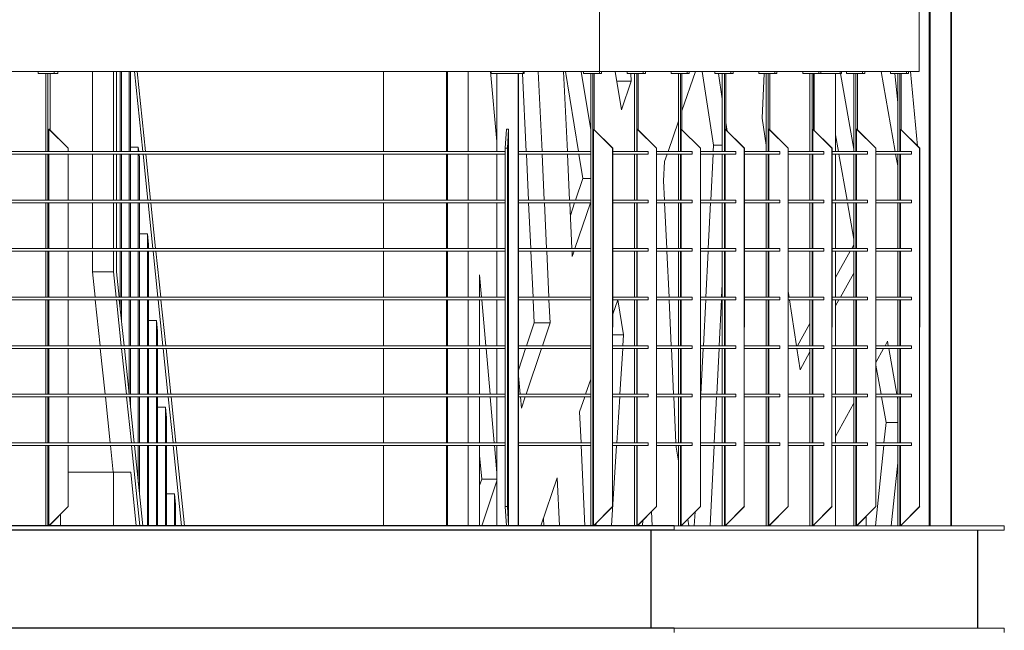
# Model space of a CAD drawing. Header units: millimetres. Extents: x -115474967 to 444143, y -74377 to 241828222.
# Tile 446 of 590: x 68785 to 70628, y 1161 to 2303. Entities that reach past the tile are written whole.
import ezdxf

# ---------------------------------------------------------------- set-up
doc = ezdxf.new("R2010")
doc.units = ezdxf.units.MM
doc.header["$MEASUREMENT"] = 0
doc.linetypes.add('PHANTOM', pattern=[2.5, 1.25, -0.25, 0.25, -0.25, 0.25, -0.25])
doc.layers.add('00-2 Steel', color=2, linetype='Continuous')
doc.layers.add('00-5 Grid 01', color=9, linetype='PHANTOM')

msp = doc.modelspace()

# ---------------------------------------------------------------- linework, layer by layer
at = {"layer": '00-2 Steel'}
for p, q in [((70009.8223, 1348.08309), (64976.65991, 1348.08309)), ((70009.8223, 1356.58317), (65850.132, 1356.58317)), ((69965.67907, 1348.08309), (69965.67907, 1165.08294)), ((69965.6892, 1348.07998), (69965.6892, 1165.08294)), ((70577.28971, 1348.08309), (70577.28971, 1165.08294)), ((70577.32086, 1348.08309), (70577.32086, 1165.08294)), ((70009.8223, 1165.08294), (64976.65991, 1165.08294))]:
    msp.add_line(p, q, dxfattribs=at)
at = {"layer": '00-5 Grid 01', "color": 9, "linetype": 'ByBlock', "lineweight": 0, "true_color": 0xc7c8ca}
for p, q in [((70486.84708, 1356.58317), (70486.84708, 7643.78082)), ((70488.56547, 1356.58317), (70488.56547, 7643.78082)), ((70527.20842, 1356.58317), (70527.20842, 7643.78082)), ((70528.92682, 1356.58317), (70528.92682, 7643.78082)), ((70486.84708, 7587.8643), (70486.86265, 1356.58317)), ((69869.88962, 2356.58315), (69869.88962, 2206.58311)), ((70467.98052, 2206.58311), (70467.98052, 2356.58315)), ((69869.88962, 2206.58311), (65930.07339, 2206.58311)), ((68819.4103, 2202.58312), (68819.4103, 2206.58311)), ((68819.4103, 2202.58312), (68849.23925, 2202.58312)), ((68833.40131, 2056.58308), (68833.40131, 2202.58312)), ((68837.37871, 2056.58308), (68837.37871, 2202.58312)), ((68841.64043, 2096.65465), (68841.64043, 2202.58312)), ((68849.23925, 2202.58312), (68849.23925, 2206.58311)), ((68849.23925, 2202.58312), (68855.63144, 2202.58312)), ((68855.63144, 2202.58312), (68855.63144, 2206.58311)), ((68920.57618, 2056.58308), (68920.57618, 2206.58311)), ((68960.35797, 2056.58308), (68960.35797, 2206.58311)), ((68965.57315, 2206.58311), (68965.57315, 2056.58308)), ((68972.88842, 2056.58308), (68972.88842, 2206.58311)), ((68974.97449, 2206.58311), (68974.97449, 2056.58308)), ((68989.74836, 2056.58308), (68989.74836, 2206.58311)), ((68991.83443, 2206.58311), (68991.83443, 2056.58308)), ((69014.92766, 2056.58308), (68999.33588, 2206.58311)), ((69004.53314, 2206.58311), (69020.12414, 2056.58308)), ((69465.43488, 2056.58308), (69465.43488, 2206.58311)), ((69583.57598, 2056.58308), (69583.57598, 2206.58311)), ((69585.29438, 2056.58308), (69585.29438, 2206.58311)), ((69623.93655, 2056.58308), (69623.93655, 2206.58311)), ((69665.76547, 2206.58311), (69677.81295, 2075.22529)), ((69666.96897, 2202.58312), (69666.96897, 2206.58311)), ((69726.83562, 2202.58312), (69666.96897, 2202.58312)), ((69677.81295, 2056.58308), (69677.81295, 2202.58312)), ((69717.72406, 1356.58317), (69717.72406, 2202.58312)), ((69717.99124, 1356.58317), (69717.99124, 2202.58312)), ((69732.76278, 2056.58308), (69725.96552, 2202.58312)), ((69726.83562, 2202.58312), (69726.83562, 2206.58311)), ((69728.83523, 2202.58312), (69726.83562, 2202.58312)), ((69728.83523, 2202.58312), (69728.83523, 2206.58311)), ((69762.29805, 2056.58308), (69755.31462, 2206.58311)), ((69802.55034, 2206.58311), (69809.61634, 2056.58308)), ((69830.28699, 2056.58308), (69806.24576, 2206.58311)), ((69853.33659, 2097.0527), (69835.78103, 2206.58311)), ((69839.69923, 2202.58312), (69839.69923, 2206.58311)), ((69869.63256, 2202.58312), (69839.69923, 2202.58312)), ((69853.33659, 1356.58317), (69853.33659, 2202.58312)), ((69857.32723, 1356.58317), (69857.32723, 2202.58312)), ((69859.99052, 2097.3822), (69859.99052, 2202.58312)), ((69869.63256, 2202.58312), (69869.63256, 2206.58311)), ((69873.62788, 2202.58312), (69869.63256, 2202.58312)), ((70467.98052, 2206.58311), (69869.88962, 2206.58311)), ((69873.62788, 2202.58312), (69873.62788, 2206.58311)), ((69899.39685, 2206.58311), (69911.09381, 2134.34258)), ((69921.79213, 2202.58312), (69921.79213, 2206.58311)), ((69951.72545, 2202.58312), (69921.79213, 2202.58312)), ((69929.09337, 2187.89104), (69928.39542, 2202.58312)), ((69935.42871, 2056.58308), (69935.42871, 2202.58312)), ((69939.42013, 2056.58308), (69939.42013, 2202.58312)), ((69942.08341, 2097.3822), (69942.08341, 2202.58312)), ((69951.72545, 2202.58312), (69951.72545, 2206.58311)), ((69955.71999, 2202.58312), (69951.72545, 2202.58312)), ((69955.71999, 2202.58312), (69955.71999, 2206.58311)), ((70003.88424, 2202.58312), (70003.88424, 2206.58311)), ((70033.81835, 2202.58312), (70003.88424, 2202.58312)), ((70017.5216, 2056.58308), (70017.5216, 2202.58312)), ((70021.51302, 2056.58308), (70021.51302, 2202.58312)), ((70049.22006, 2206.58311), (70024.17631, 2132.9272)), ((70024.17631, 2097.3822), (70024.17631, 2202.58312)), ((70033.81835, 2202.58312), (70033.81835, 2206.58311)), ((70037.81288, 2202.58312), (70033.81835, 2202.58312)), ((70037.81288, 2202.58312), (70037.81288, 2206.58311)), ((70083.17052, 2068.72404), (70062.25139, 2206.58311)), ((70085.97713, 2202.58312), (70085.97713, 2206.58311)), ((70115.91046, 2202.58312), (70085.97713, 2202.58312)), ((70099.61449, 2155.00076), (70092.39426, 2202.58312)), ((70099.61449, 2056.58308), (70099.61449, 2202.58312)), ((70103.60513, 2056.58308), (70103.60513, 2202.58312)), ((70106.26842, 2097.3822), (70106.26842, 2202.58312)), ((70115.91046, 2202.58312), (70115.91046, 2206.58311)), ((70119.90578, 2202.58312), (70115.91046, 2202.58312)), ((70119.90578, 2202.58312), (70119.90578, 2206.58311)), ((70168.07003, 2202.58312), (70168.07003, 2206.58311)), ((70198.00335, 2202.58312), (70168.07003, 2202.58312)), ((70178.32979, 2202.58312), (70174.09221, 2119.06239)), ((70181.70661, 2056.58308), (70181.70661, 2202.58312)), ((70185.69803, 2056.58308), (70185.69803, 2202.58312)), ((70188.36131, 2097.3822), (70188.36131, 2202.58312)), ((70198.00335, 2202.58312), (70198.00335, 2206.58311)), ((70201.99789, 2202.58312), (70198.00335, 2202.58312)), ((70201.99789, 2202.58312), (70201.99789, 2206.58311)), ((70250.16214, 2202.58312), (70250.16214, 2206.58311)), ((70280.09625, 2202.58312), (70250.16214, 2202.58312)), ((70263.7995, 2056.58308), (70263.7995, 2202.58312)), ((70267.79092, 2056.58308), (70267.79092, 2202.58312)), ((70270.45421, 2097.3822), (70270.45421, 2202.58312)), ((70271.52996, 2096.30333), (70271.52996, 2202.58312)), ((70280.09625, 2202.58312), (70280.09625, 2206.58311)), ((70284.09079, 2202.58312), (70280.09625, 2202.58312)), ((70284.09079, 2202.58312), (70284.09079, 2206.58311)), ((70284.09079, 2202.58312), (70320.55496, 2202.58312)), ((70311.44184, 2056.58308), (70311.44184, 2202.58312)), ((70311.70747, 2056.58308), (70311.70747, 2202.58312)), ((70320.55496, 2202.58312), (70320.55496, 2206.58311)), ((70320.55496, 2202.58312), (70322.55068, 2202.58312)), ((70345.89239, 2061.19066), (70321.08622, 2202.58312)), ((70322.55068, 2202.58312), (70322.55068, 2206.58311)), ((70332.25503, 2202.58312), (70332.25503, 2206.58311)), ((70362.18836, 2202.58312), (70332.25503, 2202.58312)), ((70345.89239, 2056.58308), (70345.89239, 2202.58312)), ((70349.88304, 2056.58308), (70349.88304, 2202.58312)), ((70352.54632, 2097.3822), (70352.54632, 2202.58312)), ((70362.18836, 2202.58312), (70362.18836, 2206.58311)), ((70366.18368, 2202.58312), (70362.18836, 2202.58312)), ((70366.18368, 2202.58312), (70366.18368, 2206.58311)), ((70396.74096, 2206.58311), (70423.25307, 2056.58308)), ((70414.34793, 2202.58312), (70414.34793, 2206.58311)), ((70444.28126, 2202.58312), (70414.34793, 2202.58312)), ((70427.98451, 2148.01967), (70422.83944, 2202.58312)), ((70427.98451, 2056.58308), (70427.98451, 2202.58312)), ((70431.97593, 2056.58308), (70431.97593, 2202.58312)), ((70434.63921, 2097.3822), (70434.63921, 2202.58312)), ((70444.28126, 2202.58312), (70444.28126, 2206.58311)), ((70448.27579, 2202.58312), (70444.28126, 2202.58312)), ((70448.27579, 2202.58312), (70448.27579, 2206.58311)), ((70465.18169, 2066.77117), (70451.99769, 2206.58311)), ((69929.09337, 2187.89104), (69902.42314, 2187.89104)), ((69911.09381, 2134.34258), (69929.09337, 2187.89104)), ((70017.5216, 2113.35568), (69998.21804, 2056.58308)), ((70108.73229, 2094.91288), (70106.26842, 2111.14809)), ((70174.09221, 2119.06239), (70181.70661, 2068.59863)), ((68839.72256, 2098.58319), (68839.29639, 2098.58319)), ((68875.09157, 2062.58345), (68839.29653, 2098.58337)), ((68839.29653, 2098.58337), (68839.29653, 2056.58308)), ((68875.51767, 2062.58345), (68839.72262, 2098.58337)), ((69693.37358, 2062.58345), (69695.77357, 2098.58337)), ((69695.77357, 2098.58337), (69699.76422, 2098.58337)), ((69697.36422, 2062.58345), (69699.76422, 2098.58337)), ((69699.76422, 2098.58337), (69699.76422, 1356.58317)), ((69858.52591, 2098.58319), (69858.79224, 2098.58319)), ((69894.44574, 2062.58345), (69858.52606, 2098.58337)), ((69858.52606, 2098.58337), (69858.52606, 1356.58317)), ((69894.71215, 2062.58345), (69858.79247, 2098.58337)), ((69976.53864, 2062.58345), (69940.61818, 2098.58337)), ((69940.61818, 2098.58337), (69940.61818, 2056.58308)), ((69940.61853, 2098.58319), (69940.88486, 2098.58319)), ((69976.80504, 2062.58345), (69940.88458, 2098.58337)), ((70058.63153, 2062.58345), (70022.71107, 2098.58337)), ((70022.71107, 2098.58337), (70022.71107, 2056.58308)), ((70022.71116, 2098.58319), (70022.97749, 2098.58319)), ((70058.89794, 2062.58345), (70022.97748, 2098.58337)), ((70104.80378, 2098.58319), (70105.07011, 2098.58319)), ((70140.72365, 2062.58345), (70104.80396, 2098.58337)), ((70104.80396, 2098.58337), (70104.80396, 2056.58308)), ((70140.99005, 2062.58345), (70105.07037, 2098.58337)), ((70222.81654, 2062.58345), (70186.89608, 2098.58337)), ((70186.89608, 2098.58337), (70186.89608, 2056.58308)), ((70186.89641, 2098.58319), (70187.16274, 2098.58319)), ((70223.08294, 2062.58345), (70187.16248, 2098.58337)), ((70304.90943, 2062.58345), (70268.98897, 2098.58337)), ((70268.98897, 2098.58337), (70268.98897, 2056.58308)), ((70268.98903, 2098.58319), (70269.25536, 2098.58319)), ((70305.17584, 2062.58345), (70269.25538, 2098.58337)), ((70317.1649, 2056.58308), (70311.70747, 2087.68953)), ((70351.08166, 2098.58319), (70351.34799, 2098.58319)), ((70387.00155, 2062.58345), (70351.08186, 2098.58337)), ((70351.08186, 2098.58337), (70351.08186, 2056.58308)), ((70387.26795, 2062.58345), (70351.34827, 2098.58337)), ((70469.09444, 2062.58345), (70433.17398, 2098.58337)), ((70433.17398, 2098.58337), (70433.17398, 2056.58308)), ((70433.17428, 2098.58319), (70433.44061, 2098.58319)), ((70469.36085, 2062.58345), (70433.44039, 2098.58337)), ((68991.83443, 2064.85725), (69006.6083, 2064.85725)), ((69006.6083, 2056.58308), (69006.6083, 2064.85725)), ((69006.6083, 2064.85725), (69007.46828, 2056.58308)), ((70082.55981, 2056.58308), (70083.17052, 2068.72404)), ((70099.61449, 2068.72404), (70083.17052, 2068.72404)), ((69693.37358, 2056.58308), (67142.11416, 2056.58308)), ((69693.37358, 2051.58289), (67142.11416, 2051.58289)), ((68833.40131, 1965.75019), (68833.40131, 2051.58289)), ((68837.37871, 1965.75019), (68837.37871, 2051.58289)), ((68839.29653, 2051.58289), (68839.29653, 1965.75019)), ((68875.51766, 2062.58319), (68875.0915, 2062.58319)), ((68875.09157, 2056.58308), (68875.09157, 2062.58345)), ((68875.09157, 1965.75019), (68875.09157, 2051.58289)), ((68875.51767, 2056.58308), (68875.51767, 2062.58345)), ((68875.51767, 1965.75019), (68875.51767, 2051.58289)), ((68920.57618, 1965.75019), (68920.57618, 2051.58289)), ((68960.35797, 1965.75019), (68960.35797, 2051.58289)), ((68965.57315, 2051.58289), (68965.57315, 1965.75019)), ((68972.88842, 1965.75019), (68972.88842, 2051.58289)), ((68974.97449, 2051.58289), (68974.97449, 1965.75019)), ((68989.74836, 1965.75019), (68989.74836, 2051.58289)), ((68991.83443, 2051.58289), (68991.83443, 1965.75019)), ((69006.6083, 1965.75019), (69006.6083, 2051.58289)), ((69007.98785, 2051.58289), (69008.69437, 2044.78642)), ((69024.36873, 1965.75019), (69015.44723, 2051.58289)), ((69020.64449, 2051.58289), (69029.56599, 1965.75019)), ((69465.43488, 1965.75019), (69465.43488, 2051.58289)), ((69583.57598, 1965.75019), (69583.57598, 2051.58289)), ((69585.29438, 1965.75019), (69585.29438, 2051.58289)), ((69623.93655, 1965.75019), (69623.93655, 2051.58289)), ((69677.81295, 1965.75019), (69677.81295, 2051.58289)), ((69693.37358, 1392.58308), (69693.37358, 2062.58345)), ((69693.37358, 2062.58345), (69697.36422, 2062.58345)), ((69697.36422, 1392.58308), (69697.36422, 2062.58345)), ((69717.99124, 2056.58308), (69853.33659, 2056.58308)), ((69717.99124, 2051.58289), (69853.33659, 2051.58289)), ((69736.991, 1965.75019), (69732.99569, 2051.58289)), ((69766.52628, 1965.75019), (69762.53096, 2051.58289)), ((69809.85159, 2051.58289), (69813.8952, 1965.75019)), ((69838.40225, 2005.95106), (69831.08854, 2051.58289)), ((69894.44574, 1392.58308), (69894.44574, 2062.58345)), ((69894.44574, 1392.58308), (69894.71215, 2062.58345)), ((69894.44602, 2062.58319), (69894.71235, 2062.58319)), ((69961.07305, 2056.58308), (69894.71215, 2056.58308)), ((69961.07305, 2051.58289), (69894.71215, 2051.58289)), ((69935.42871, 1965.75019), (69935.42871, 2051.58289)), ((69939.42013, 1965.75019), (69939.42013, 2051.58289)), ((69940.61818, 2051.58289), (69940.61818, 1965.75019)), ((69961.07305, 2056.58308), (69961.07305, 2051.58289)), ((69976.53864, 1392.58308), (69976.53864, 2062.58345)), ((69976.53864, 1392.58308), (69976.80504, 2062.58345)), ((69976.53865, 2062.58319), (69976.80498, 2062.58319)), ((70043.16594, 2056.58308), (69976.80504, 2056.58308)), ((70043.16594, 2051.58289), (69976.80504, 2051.58289)), ((69996.51834, 2051.58289), (69991.78456, 2037.66199)), ((70017.5216, 1965.75019), (70017.5216, 2051.58289)), ((70021.51302, 1965.75019), (70021.51302, 2051.58289)), ((70022.71107, 2051.58289), (70022.71107, 1965.75019)), ((70043.16594, 2056.58308), (70043.16594, 2051.58289)), ((70058.63127, 2062.58319), (70058.8976, 2062.58319)), ((70058.63153, 1392.58308), (70058.63153, 2062.58345)), ((70058.63153, 1392.58308), (70058.89794, 2062.58345)), ((70125.25805, 2056.58308), (70058.89794, 2056.58308)), ((70125.25805, 2051.58289), (70058.89794, 2051.58289)), ((70077.98572, 1965.75019), (70082.30742, 2051.58289)), ((70099.61449, 1965.75019), (70099.61449, 2051.58289)), ((70103.60513, 1965.75019), (70103.60513, 2051.58289)), ((70104.80396, 2051.58289), (70104.80396, 1965.75019)), ((70125.25805, 2056.58308), (70125.25805, 2051.58289)), ((70140.72365, 1392.58308), (70140.72365, 2062.58345)), ((70140.72365, 1392.58308), (70140.99005, 2062.58345)), ((70140.7239, 2062.58319), (70140.99023, 2062.58319)), ((70207.35095, 2056.58308), (70140.99005, 2056.58308)), ((70207.35095, 2051.58289), (70140.99005, 2051.58289)), ((70181.70661, 1965.75019), (70181.70661, 2051.58289)), ((70185.69803, 1965.75019), (70185.69803, 2051.58289)), ((70186.89608, 2051.58289), (70186.89608, 1965.75019)), ((70207.35095, 2056.58308), (70207.35095, 2051.58289)), ((70222.81652, 2062.58319), (70223.08285, 2062.58319)), ((70222.81654, 1392.58308), (70222.81654, 2062.58345)), ((70222.81654, 1392.58308), (70223.08294, 2062.58345)), ((70289.44384, 2056.58308), (70223.08294, 2056.58308)), ((70289.44384, 2051.58289), (70223.08294, 2051.58289)), ((70263.7995, 1965.75019), (70263.7995, 2051.58289)), ((70267.79092, 1965.75019), (70267.79092, 2051.58289)), ((70268.98897, 2051.58289), (70268.98897, 1965.75019)), ((70289.44384, 2056.58308), (70289.44384, 2051.58289)), ((70304.90915, 2062.58319), (70305.17548, 2062.58319)), ((70304.90943, 1392.58308), (70304.90943, 2062.58345)), ((70304.90943, 1392.58308), (70305.17584, 2062.58345)), ((70371.53595, 2056.58308), (70305.17584, 2056.58308)), ((70371.53595, 2051.58289), (70305.17584, 2051.58289)), ((70311.44184, 1965.75019), (70311.44184, 2051.58289)), ((70311.70747, 1965.75019), (70311.70747, 2051.58289)), ((70333.10099, 1965.75019), (70318.04202, 2051.58289)), ((70345.89239, 1965.75019), (70345.89239, 2051.58289)), ((70349.88304, 1965.75019), (70349.88304, 2051.58289)), ((70351.08186, 2051.58289), (70351.08186, 1965.75019)), ((70371.53595, 2056.58308), (70371.53595, 2051.58289)), ((70387.00155, 1392.58308), (70387.00155, 2062.58345)), ((70387.00155, 1392.58308), (70387.26795, 2062.58345)), ((70387.00177, 2062.58319), (70387.2681, 2062.58319)), ((70453.62885, 2056.58308), (70387.26795, 2056.58308)), ((70453.62885, 2051.58289), (70387.26795, 2051.58289)), ((70424.13641, 2051.58289), (70427.98451, 2029.81157)), ((70427.98451, 1965.75019), (70427.98451, 2051.58289)), ((70431.97593, 1965.75019), (70431.97593, 2051.58289)), ((70433.17398, 2051.58289), (70433.17398, 1965.75019)), ((70453.62885, 2056.58308), (70453.62885, 2051.58289)), ((70469.0944, 2062.58319), (70469.36073, 2062.58319)), ((70469.09444, 1392.58308), (70469.09444, 2062.58345)), ((70469.09444, 1392.58308), (70469.36085, 2062.58345)), ((69008.69437, 2044.78642), (69008.69437, 1965.75019)), ((69991.78456, 2037.66199), (69989.59645, 2001.50005)), ((69824.88953, 1965.75019), (69838.40225, 2005.95106)), ((69853.33659, 2005.95106), (69838.40225, 2005.95106)), ((69989.59645, 2001.50005), (69991.29693, 1965.75019)), ((69693.37358, 1965.75019), (67142.11416, 1965.75019)), ((69693.37358, 1960.75), (67142.11416, 1960.75)), ((68833.40131, 1874.91651), (68833.40131, 1960.75)), ((68837.37871, 1874.91651), (68837.37871, 1960.75)), ((68839.29653, 1960.75), (68839.29653, 1874.91651)), ((68875.09157, 1874.91651), (68875.09157, 1960.75)), ((68875.51767, 1874.91651), (68875.51767, 1960.75)), ((68920.57618, 1874.91651), (68920.57618, 1960.75)), ((68960.35797, 1874.91651), (68960.35797, 1960.75)), ((68965.57315, 1960.75), (68965.57315, 1874.91651)), ((68972.88842, 1874.91651), (68972.88842, 1960.75)), ((68974.97449, 1960.75), (68974.97449, 1874.91651)), ((68989.74836, 1874.91651), (68989.74836, 1960.75)), ((68991.83443, 1960.75), (68991.83443, 1874.91651)), ((69006.6083, 1874.91651), (69006.6083, 1960.75)), ((69008.69437, 1960.75), (69008.69437, 1874.91651)), ((69033.8098, 1874.91651), (69024.8883, 1960.75)), ((69030.08556, 1960.75), (69039.00706, 1874.91651)), ((69465.43488, 1874.91651), (69465.43488, 1960.75)), ((69583.57598, 1874.91651), (69583.57598, 1960.75)), ((69585.29438, 1874.91651), (69585.29438, 1960.75)), ((69623.93655, 1874.91651), (69623.93655, 1960.75)), ((69677.81295, 1874.91651), (69677.81295, 1960.75)), ((69717.99124, 1965.75019), (69853.33659, 1965.75019)), ((69717.99124, 1960.75), (69853.33659, 1960.75)), ((69741.22001, 1874.91651), (69737.22391, 1960.75)), ((69770.75529, 1874.91651), (69766.75919, 1960.75)), ((69814.13045, 1960.75), (69818.17329, 1874.91651)), ((69815.24593, 1937.06087), (69823.20852, 1960.75)), ((69823.89245, 1874.91651), (69852.7438, 1960.75)), ((69961.07305, 1965.75019), (69894.71215, 1965.75019)), ((69961.07305, 1960.75), (69894.71215, 1960.75)), ((69935.42871, 1874.91651), (69935.42871, 1960.75)), ((69939.42013, 1874.91651), (69939.42013, 1960.75)), ((69940.61818, 1960.75), (69940.61818, 1874.91651)), ((69961.07305, 1965.75019), (69961.07305, 1960.75)), ((70043.16594, 1965.75019), (69976.80504, 1965.75019)), ((70043.16594, 1960.75), (69976.80504, 1960.75)), ((69991.53451, 1960.75), (69995.61629, 1874.91651)), ((70017.5216, 1874.91651), (70017.5216, 1960.75)), ((70021.51302, 1874.91651), (70021.51302, 1960.75)), ((70022.71107, 1960.75), (70022.71107, 1874.91651)), ((70043.16594, 1965.75019), (70043.16594, 1960.75)), ((70125.25805, 1965.75019), (70058.89794, 1965.75019)), ((70125.25805, 1960.75), (70058.89794, 1960.75)), ((70073.41241, 1874.91651), (70077.73411, 1960.75)), ((70099.61449, 1874.91651), (70099.61449, 1960.75)), ((70103.60513, 1874.91651), (70103.60513, 1960.75)), ((70104.80396, 1960.75), (70104.80396, 1874.91651)), ((70125.25805, 1965.75019), (70125.25805, 1960.75)), ((70207.35095, 1965.75019), (70140.99005, 1965.75019)), ((70207.35095, 1960.75), (70140.99005, 1960.75)), ((70181.70661, 1874.91651), (70181.70661, 1960.75)), ((70185.69803, 1874.91651), (70185.69803, 1960.75)), ((70186.89608, 1960.75), (70186.89608, 1874.91651)), ((70207.35095, 1965.75019), (70207.35095, 1960.75)), ((70289.44384, 1965.75019), (70223.08294, 1965.75019)), ((70289.44384, 1960.75), (70223.08294, 1960.75)), ((70263.7995, 1874.91651), (70263.7995, 1960.75)), ((70267.79092, 1874.91651), (70267.79092, 1960.75)), ((70268.98897, 1960.75), (70268.98897, 1874.91651)), ((70289.44384, 1965.75019), (70289.44384, 1960.75)), ((70371.53595, 1965.75019), (70305.17584, 1965.75019)), ((70371.53595, 1960.75), (70305.17584, 1960.75)), ((70311.44184, 1874.91651), (70311.44184, 1960.75)), ((70311.70747, 1874.91651), (70311.70747, 1960.75)), ((70345.89239, 1892.83896), (70333.97811, 1960.75)), ((70345.89239, 1874.91651), (70345.89239, 1960.75)), ((70349.88304, 1874.91651), (70349.88304, 1960.75)), ((70351.08186, 1960.75), (70351.08186, 1874.91651)), ((70371.53595, 1965.75019), (70371.53595, 1960.75)), ((70453.62885, 1965.75019), (70387.26795, 1965.75019)), ((70453.62885, 1960.75), (70387.26795, 1960.75)), ((70427.98451, 1874.91651), (70427.98451, 1960.75)), ((70431.97593, 1874.91651), (70431.97593, 1960.75)), ((70433.17398, 1960.75), (70433.17398, 1874.91651)), ((70453.62885, 1965.75019), (70453.62885, 1960.75)), ((69008.69437, 1902.65082), (69023.46824, 1902.65082)), ((69023.46824, 1874.91651), (69023.46824, 1902.65082)), ((69023.46824, 1902.65082), (69025.55432, 1882.57998)), ((69025.55432, 1882.57998), (69025.55432, 1874.91651)), ((70341.99523, 1874.91651), (70345.89239, 1881.90696)), ((69693.37358, 1874.91651), (67142.11416, 1874.91651)), ((69693.37358, 1869.91633), (67142.11416, 1869.91633)), ((68833.40131, 1784.08284), (68833.40131, 1869.91633)), ((68837.37871, 1784.08284), (68837.37871, 1869.91633)), ((68839.29653, 1869.91633), (68839.29653, 1784.08284)), ((68875.09157, 1784.08284), (68875.09157, 1869.91633)), ((68875.51767, 1784.08284), (68875.51767, 1869.91633)), ((68920.57618, 1831.58341), (68920.57618, 1869.91633)), ((68960.35797, 1831.58341), (68960.35797, 1869.91633)), ((68965.57315, 1869.91633), (68965.57315, 1831.40581)), ((68972.88842, 1784.08284), (68972.88842, 1869.91633)), ((68974.97449, 1869.91633), (68974.97449, 1784.08284)), ((68989.74836, 1784.08284), (68989.74836, 1869.91633)), ((68991.83443, 1869.91633), (68991.83443, 1784.08284)), ((69006.6083, 1784.08284), (69006.6083, 1869.91633)), ((69008.69437, 1869.91633), (69008.69437, 1784.08284)), ((69023.46824, 1784.08284), (69023.46824, 1869.91633)), ((69025.55432, 1869.91633), (69025.55432, 1784.08284)), ((69043.25164, 1784.08284), (69034.33015, 1869.91633)), ((69039.52663, 1869.91633), (69048.44891, 1784.08284)), ((69465.43488, 1784.08284), (69465.43488, 1869.91633)), ((69583.57598, 1784.08284), (69583.57598, 1869.91633)), ((69585.29438, 1784.08284), (69585.29438, 1869.91633)), ((69623.93655, 1784.08284), (69623.93655, 1869.91633)), ((69677.81295, 1784.08284), (69677.81295, 1869.91633)), ((69717.99124, 1874.91651), (69853.33659, 1874.91651)), ((69717.99124, 1869.91633), (69853.33659, 1869.91633)), ((69745.44902, 1784.08284), (69741.45292, 1869.91633)), ((69774.98429, 1784.08284), (69770.9882, 1869.91633)), ((69818.40931, 1869.91633), (69818.87669, 1859.99308)), ((69818.87669, 1859.99308), (69822.21222, 1869.91633)), ((69961.07305, 1874.91651), (69894.71215, 1874.91651)), ((69961.07305, 1869.91633), (69894.71215, 1869.91633)), ((69935.42871, 1784.08284), (69935.42871, 1869.91633)), ((69939.42013, 1784.08284), (69939.42013, 1869.91633)), ((69940.61818, 1869.91633), (69940.61818, 1784.08284)), ((69961.07305, 1874.91651), (69961.07305, 1869.91633)), ((70043.16594, 1874.91651), (69976.80504, 1874.91651)), ((70043.16594, 1869.91633), (69976.80504, 1869.91633)), ((69995.85388, 1869.91633), (69999.93488, 1784.08284)), ((70017.5216, 1784.08284), (70017.5216, 1869.91633)), ((70021.51302, 1784.08284), (70021.51302, 1869.91633)), ((70022.71107, 1869.91633), (70022.71107, 1784.08284)), ((70043.16594, 1874.91651), (70043.16594, 1869.91633)), ((70125.25805, 1874.91651), (70058.89794, 1874.91651)), ((70125.25805, 1869.91633), (70058.89794, 1869.91633)), ((70068.8391, 1784.08284), (70073.16081, 1869.91633)), ((70099.61449, 1784.08284), (70099.61449, 1869.91633)), ((70103.60513, 1784.08284), (70103.60513, 1869.91633)), ((70104.80396, 1869.91633), (70104.80396, 1784.08284)), ((70125.25805, 1874.91651), (70125.25805, 1869.91633)), ((70207.35095, 1874.91651), (70140.99005, 1874.91651)), ((70207.35095, 1869.91633), (70140.99005, 1869.91633)), ((70181.70661, 1784.08284), (70181.70661, 1869.91633)), ((70185.69803, 1784.08284), (70185.69803, 1869.91633)), ((70186.89608, 1869.91633), (70186.89608, 1784.08284)), ((70207.35095, 1874.91651), (70207.35095, 1869.91633)), ((70289.44384, 1874.91651), (70223.08294, 1874.91651)), ((70289.44384, 1869.91633), (70223.08294, 1869.91633)), ((70263.7995, 1784.08284), (70263.7995, 1869.91633)), ((70267.79092, 1784.08284), (70267.79092, 1869.91633)), ((70268.98897, 1869.91633), (70268.98897, 1784.08284)), ((70289.44384, 1874.91651), (70289.44384, 1869.91633)), ((70371.53595, 1874.91651), (70305.17584, 1874.91651)), ((70371.53595, 1869.91633), (70305.17584, 1869.91633)), ((70311.44184, 1784.08284), (70311.44184, 1869.91633)), ((70311.70747, 1820.58987), (70339.20731, 1869.91633)), ((70311.70747, 1784.08284), (70311.70747, 1869.91633)), ((70345.89239, 1784.08284), (70345.89239, 1869.91633)), ((70349.88304, 1784.08284), (70349.88304, 1869.91633)), ((70351.08186, 1869.91633), (70351.08186, 1784.08284)), ((70371.53595, 1874.91651), (70371.53595, 1869.91633)), ((70453.62885, 1874.91651), (70387.26795, 1874.91651)), ((70453.62885, 1869.91633), (70387.26795, 1869.91633)), ((70427.98451, 1784.08284), (70427.98451, 1869.91633)), ((70431.97593, 1784.08284), (70431.97593, 1869.91633)), ((70433.17398, 1869.91633), (70433.17398, 1784.08284)), ((70453.62885, 1874.91651), (70453.62885, 1869.91633)), ((68925.51327, 1784.08284), (68920.57618, 1831.58341)), ((68920.57618, 1831.58341), (68960.35797, 1831.58341)), ((68965.29506, 1784.08284), (68960.35797, 1831.58341)), ((68965.57315, 1831.40581), (68970.49232, 1784.08284)), ((69649.08235, 1784.08284), (69645.4103, 1826.10261)), ((69645.4103, 1826.10261), (69645.4103, 1784.08284)), ((70320.8907, 1784.08284), (70345.89239, 1828.9287)), ((70098.37438, 1784.08284), (70099.61449, 1808.70596)), ((70223.08294, 1794.38389), (70224.63698, 1784.08284)), ((69693.37358, 1784.08284), (67142.11416, 1784.08284)), ((69693.37358, 1779.08344), (67142.11416, 1779.08344)), ((68833.40131, 1693.24995), (68833.40131, 1779.08344)), ((68837.37871, 1693.24995), (68837.37871, 1779.08344)), ((68839.29653, 1779.08344), (68839.29653, 1693.24995)), ((68875.09157, 1693.24995), (68875.09157, 1779.08344)), ((68875.51767, 1693.24995), (68875.51767, 1779.08344)), ((68934.95433, 1693.24995), (68926.03284, 1779.08344)), ((68974.73613, 1693.24995), (68965.81463, 1779.08344)), ((68971.01189, 1779.08344), (68979.93339, 1693.24995)), ((68972.88842, 1761.03246), (68972.88842, 1779.08344)), ((68974.97449, 1779.08344), (68974.97449, 1740.96084)), ((68989.74836, 1693.24995), (68989.74836, 1779.08344)), ((68991.83443, 1779.08344), (68991.83443, 1693.24995)), ((69006.6083, 1693.24995), (69006.6083, 1779.08344)), ((69008.69437, 1779.08344), (69008.69437, 1693.24995)), ((69023.46824, 1693.24995), (69023.46824, 1779.08344)), ((69025.55432, 1779.08344), (69025.55432, 1693.24995)), ((69052.69271, 1693.24995), (69043.77121, 1779.08344)), ((69048.96848, 1779.08344), (69057.88997, 1693.24995)), ((69465.43488, 1693.24995), (69465.43488, 1779.08344)), ((69583.57598, 1693.24995), (69583.57598, 1779.08344)), ((69585.29438, 1693.24995), (69585.29438, 1779.08344)), ((69623.93655, 1693.24995), (69623.93655, 1779.08344)), ((69645.4103, 1779.08344), (69645.4103, 1693.24995)), ((69657.02001, 1693.24995), (69649.51935, 1779.08344)), ((69677.81295, 1693.24995), (69677.81295, 1779.08344)), ((69717.99124, 1784.08284), (69853.33659, 1784.08284)), ((69717.99124, 1779.08344), (69853.33659, 1779.08344)), ((69747.68465, 1736.0627), (69745.68193, 1779.08344)), ((69777.21993, 1736.0627), (69775.2172, 1779.08344)), ((69961.07305, 1784.08284), (69894.71215, 1784.08284)), ((69903.865, 1779.08344), (69894.71215, 1752.16393)), ((69961.07305, 1779.08344), (69894.71215, 1779.08344)), ((69914.81181, 1713.49216), (69904.29889, 1779.08344)), ((69935.42871, 1693.24995), (69935.42871, 1779.08344)), ((69939.42013, 1693.24995), (69939.42013, 1779.08344)), ((69940.61818, 1779.08344), (69940.61818, 1693.24995)), ((69961.07305, 1784.08284), (69961.07305, 1779.08344)), ((70043.16594, 1784.08284), (69976.80504, 1784.08284)), ((70043.16594, 1779.08344), (69976.80504, 1779.08344)), ((70000.17325, 1779.08344), (70004.25425, 1693.24995)), ((70017.5216, 1693.24995), (70017.5216, 1779.08344)), ((70021.51302, 1693.24995), (70021.51302, 1779.08344)), ((70022.71107, 1779.08344), (70022.71107, 1693.24995)), ((70043.16594, 1784.08284), (70043.16594, 1779.08344)), ((70125.25805, 1784.08284), (70058.89794, 1784.08284)), ((70125.25805, 1779.08344), (70058.89794, 1779.08344)), ((70064.26579, 1693.24995), (70068.5875, 1779.08344)), ((70093.80107, 1693.24995), (70098.12277, 1779.08344)), ((70099.61449, 1693.24995), (70099.61449, 1779.08344)), ((70103.60513, 1693.24995), (70103.60513, 1779.08344)), ((70104.80396, 1779.08344), (70104.80396, 1693.24995)), ((70125.25805, 1784.08284), (70125.25805, 1779.08344)), ((70207.35095, 1784.08284), (70140.99005, 1784.08284)), ((70207.35095, 1779.08344), (70140.99005, 1779.08344)), ((70181.70661, 1693.24995), (70181.70661, 1779.08344)), ((70185.69803, 1693.24995), (70185.69803, 1779.08344)), ((70186.89608, 1779.08344), (70186.89608, 1693.24995)), ((70207.35095, 1784.08284), (70207.35095, 1779.08344)), ((70289.44384, 1784.08284), (70223.08294, 1784.08284)), ((70289.44384, 1779.08344), (70223.08294, 1779.08344)), ((70225.3918, 1779.08344), (70238.34289, 1693.24995)), ((70263.7995, 1693.24995), (70263.7995, 1779.08344)), ((70267.79092, 1693.24995), (70267.79092, 1779.08344)), ((70268.98897, 1779.08344), (70268.98897, 1693.24995)), ((70289.44384, 1784.08284), (70289.44384, 1779.08344)), ((70371.53595, 1784.08284), (70305.17584, 1784.08284)), ((70371.53595, 1779.08344), (70305.17584, 1779.08344)), ((70311.44184, 1693.24995), (70311.44184, 1779.08344)), ((70311.70747, 1767.61161), (70318.10278, 1779.08344)), ((70311.70747, 1693.24995), (70311.70747, 1779.08344)), ((70345.89239, 1693.24995), (70345.89239, 1779.08344)), ((70349.88304, 1693.24995), (70349.88304, 1779.08344)), ((70351.08186, 1779.08344), (70351.08186, 1693.24995)), ((70371.53595, 1784.08284), (70371.53595, 1779.08344)), ((70453.62885, 1784.08284), (70387.26795, 1784.08284)), ((70453.62885, 1779.08344), (70387.26795, 1779.08344)), ((70427.98451, 1693.24995), (70427.98451, 1779.08344)), ((70431.97593, 1693.24995), (70431.97593, 1779.08344)), ((70433.17398, 1779.08344), (70433.17398, 1693.24995)), ((70453.62885, 1784.08284), (70453.62885, 1779.08344)), ((69025.55432, 1740.44439), (69040.32818, 1740.44439)), ((69040.32818, 1693.24995), (69040.32818, 1740.44439)), ((69040.32818, 1740.44439), (69042.41426, 1720.37355)), ((69733.29325, 1693.24995), (69747.68465, 1736.0627)), ((69777.21993, 1736.0627), (69747.68465, 1736.0627)), ((69762.82853, 1693.24995), (69777.21993, 1736.0627)), ((70240.71562, 1693.24995), (70263.7995, 1734.65589)), ((69042.41426, 1720.37355), (69042.41426, 1693.24995)), ((69914.81181, 1713.49216), (69894.71215, 1713.49216)), ((69913.55144, 1693.24995), (69914.81181, 1713.49216)), ((70408.96138, 1701.69628), (70404.3608, 1693.24995)), ((70410.44297, 1693.24995), (70408.96138, 1701.69628)), ((69693.37358, 1693.24995), (67142.11416, 1693.24995)), ((69693.37358, 1688.24977), (67142.11416, 1688.24977)), ((68833.40131, 1602.41628), (68833.40131, 1688.24977)), ((68837.37871, 1602.41628), (68837.37871, 1688.24977)), ((68839.29653, 1688.24977), (68839.29653, 1602.41628)), ((68875.09157, 1602.41628), (68875.09157, 1688.24977)), ((68875.51767, 1602.41628), (68875.51767, 1688.24977)), ((68944.39618, 1602.41628), (68935.47468, 1688.24977)), ((68984.17798, 1602.41628), (68975.25648, 1688.24977)), ((68980.45296, 1688.24977), (68989.37524, 1602.41628)), ((68989.74836, 1602.41628), (68989.74836, 1688.24977)), ((68991.83443, 1688.24977), (68991.83443, 1602.41628)), ((69006.6083, 1602.41628), (69006.6083, 1688.24977)), ((69008.69437, 1688.24977), (69008.69437, 1602.41628)), ((69023.46824, 1602.41628), (69023.46824, 1688.24977)), ((69025.55432, 1688.24977), (69025.55432, 1602.41628)), ((69040.32818, 1602.41628), (69040.32818, 1688.24977)), ((69042.41426, 1688.24977), (69042.41426, 1602.41628)), ((69062.13456, 1602.41628), (69053.21228, 1688.24977)), ((69058.40954, 1688.24977), (69067.33104, 1602.41628)), ((69465.43488, 1602.41628), (69465.43488, 1688.24977)), ((69583.57598, 1602.41628), (69583.57598, 1688.24977)), ((69585.29438, 1602.41628), (69585.29438, 1688.24977)), ((69623.93655, 1602.41628), (69623.93655, 1688.24977)), ((69645.4103, 1688.24977), (69645.4103, 1602.41628)), ((69664.9569, 1602.41628), (69657.45701, 1688.24977)), ((69677.81295, 1602.41628), (69677.81295, 1688.24977)), ((69717.99124, 1693.24995), (69853.33659, 1693.24995)), ((69717.99124, 1647.72406), (69731.61302, 1688.24977)), ((69717.99124, 1688.24977), (69853.33659, 1688.24977)), ((69732.29695, 1602.41628), (69761.1483, 1688.24977)), ((69961.07305, 1693.24995), (69894.71215, 1693.24995)), ((69961.07305, 1688.24977), (69894.71215, 1688.24977)), ((69907.89537, 1602.41628), (69913.23986, 1688.24977)), ((69935.42871, 1602.41628), (69935.42871, 1688.24977)), ((69939.42013, 1602.41628), (69939.42013, 1688.24977)), ((69940.61818, 1688.24977), (69940.61818, 1602.41628)), ((69961.07305, 1693.24995), (69961.07305, 1688.24977)), ((70043.16594, 1693.24995), (69976.80504, 1693.24995)), ((70043.16594, 1688.24977), (69976.80504, 1688.24977)), ((70004.49261, 1688.24977), (70008.57362, 1602.41628)), ((70017.5216, 1602.41628), (70017.5216, 1688.24977)), ((70021.51302, 1602.41628), (70021.51302, 1688.24977)), ((70022.71107, 1688.24977), (70022.71107, 1602.41628)), ((70043.16594, 1693.24995), (70043.16594, 1688.24977)), ((70125.25805, 1693.24995), (70058.89794, 1693.24995)), ((70125.25805, 1688.24977), (70058.89794, 1688.24977)), ((70059.69248, 1602.41628), (70064.01419, 1688.24977)), ((70089.22776, 1602.41628), (70093.54946, 1688.24977)), ((70099.61449, 1602.41628), (70099.61449, 1688.24977)), ((70103.60513, 1602.41628), (70103.60513, 1688.24977)), ((70104.80396, 1688.24977), (70104.80396, 1602.41628)), ((70125.25805, 1693.24995), (70125.25805, 1688.24977)), ((70207.35095, 1693.24995), (70140.99005, 1693.24995)), ((70207.35095, 1688.24977), (70140.99005, 1688.24977)), ((70181.70661, 1602.41628), (70181.70661, 1688.24977)), ((70185.69803, 1602.41628), (70185.69803, 1688.24977)), ((70186.89608, 1688.24977), (70186.89608, 1602.41628)), ((70207.35095, 1693.24995), (70207.35095, 1688.24977)), ((70289.44384, 1693.24995), (70223.08294, 1693.24995)), ((70289.44384, 1688.24977), (70223.08294, 1688.24977)), ((70239.09771, 1688.24977), (70245.13937, 1648.20702)), ((70245.13937, 1648.20702), (70263.7995, 1681.67763)), ((70263.7995, 1602.41628), (70263.7995, 1688.24977)), ((70267.79092, 1602.41628), (70267.79092, 1688.24977)), ((70268.98897, 1688.24977), (70268.98897, 1602.41628)), ((70289.44384, 1693.24995), (70289.44384, 1688.24977)), ((70371.53595, 1693.24995), (70305.17584, 1693.24995)), ((70371.53595, 1688.24977), (70305.17584, 1688.24977)), ((70311.44184, 1602.41628), (70311.44184, 1688.24977)), ((70311.70747, 1602.41628), (70311.70747, 1688.24977)), ((70345.89239, 1602.41628), (70345.89239, 1688.24977)), ((70349.88304, 1602.41628), (70349.88304, 1688.24977)), ((70351.08186, 1688.24977), (70351.08186, 1602.41628)), ((70371.53595, 1693.24995), (70371.53595, 1688.24977)), ((70453.62885, 1693.24995), (70387.26795, 1693.24995)), ((70401.63832, 1688.24977), (70387.26795, 1661.86385)), ((70453.62885, 1688.24977), (70387.26795, 1688.24977)), ((70426.37828, 1602.41628), (70411.32009, 1688.24977)), ((70427.98451, 1602.41628), (70427.98451, 1688.24977)), ((70431.97593, 1602.41628), (70431.97593, 1688.24977)), ((70433.17398, 1688.24977), (70433.17398, 1602.41628)), ((70453.62885, 1693.24995), (70453.62885, 1688.24977)), ((70396.843, 1602.41628), (70387.26795, 1656.99531)), ((69717.99124, 1637.17141), (69721.17877, 1602.41628)), ((69853.33659, 1630.47308), (69843.79659, 1602.41628)), ((69693.37358, 1602.41628), (67142.11416, 1602.41628)), ((69693.37358, 1597.41688), (67142.11416, 1597.41688)), ((68833.40131, 1511.58339), (68833.40131, 1597.41688)), ((68837.37871, 1511.58339), (68837.37871, 1597.41688)), ((68839.29653, 1597.41688), (68839.29653, 1511.58339)), ((68875.09157, 1511.58339), (68875.09157, 1597.41688)), ((68875.51767, 1511.58339), (68875.51767, 1597.41688)), ((68953.83725, 1511.58339), (68944.91575, 1597.41688)), ((68993.61904, 1511.58339), (68984.69755, 1597.41688)), ((68989.89481, 1597.41688), (68998.81631, 1511.58339)), ((68991.83443, 1597.41688), (68991.83443, 1578.75441)), ((69006.6083, 1511.58339), (69006.6083, 1597.41688)), ((69008.69437, 1597.41688), (69008.69437, 1511.58339)), ((69023.46824, 1511.58339), (69023.46824, 1597.41688)), ((69025.55432, 1597.41688), (69025.55432, 1511.58339)), ((69040.32818, 1511.58339), (69040.32818, 1597.41688)), ((69042.41426, 1597.41688), (69042.41426, 1511.58339)), ((69071.57563, 1511.58339), (69062.65413, 1597.41688)), ((69067.85139, 1597.41688), (69076.77289, 1511.58339)), ((69465.43488, 1511.58339), (69465.43488, 1597.41688)), ((69583.57598, 1511.58339), (69583.57598, 1597.41688)), ((69585.29438, 1511.58339), (69585.29438, 1597.41688)), ((69623.93655, 1511.58339), (69623.93655, 1597.41688)), ((69645.4103, 1597.41688), (69645.4103, 1511.58339)), ((69672.89456, 1511.58339), (69665.3939, 1597.41688)), ((69677.81295, 1511.58339), (69677.81295, 1597.41688)), ((69717.99124, 1602.41628), (69853.33659, 1602.41628)), ((69717.99124, 1597.41688), (69853.33659, 1597.41688)), ((69721.63758, 1597.41688), (69723.56241, 1576.42997)), ((69723.56241, 1576.42997), (69730.61595, 1597.41688)), ((69842.09689, 1597.41688), (69832.56546, 1569.38423)), ((69961.07305, 1602.41628), (69894.71215, 1602.41628)), ((69961.07305, 1597.41688), (69894.71215, 1597.41688)), ((69902.24008, 1511.58339), (69907.58456, 1597.41688)), ((69935.42871, 1511.58339), (69935.42871, 1597.41688)), ((69939.42013, 1511.58339), (69939.42013, 1597.41688)), ((69940.61818, 1597.41688), (69940.61818, 1511.58339)), ((69961.07305, 1602.41628), (69961.07305, 1597.41688)), ((70043.16594, 1602.41628), (69976.80504, 1602.41628)), ((70043.16594, 1597.41688), (69976.80504, 1597.41688)), ((70008.81198, 1597.41688), (70012.89298, 1511.58339)), ((70017.5216, 1511.58339), (70017.5216, 1597.41688)), ((70021.51302, 1511.58339), (70021.51302, 1597.41688)), ((70022.71107, 1597.41688), (70022.71107, 1511.58339)), ((70043.16594, 1602.41628), (70043.16594, 1597.41688)), ((70125.25805, 1602.41628), (70058.89794, 1602.41628)), ((70058.89794, 1586.63443), (70059.4401, 1597.41688)), ((70125.25805, 1597.41688), (70058.89794, 1597.41688)), ((70084.65445, 1511.58339), (70088.97615, 1597.41688)), ((70099.61449, 1511.58339), (70099.61449, 1597.41688)), ((70103.60513, 1511.58339), (70103.60513, 1597.41688)), ((70104.80396, 1597.41688), (70104.80396, 1511.58339)), ((70125.25805, 1602.41628), (70125.25805, 1597.41688)), ((70207.35095, 1602.41628), (70140.99005, 1602.41628)), ((70207.35095, 1597.41688), (70140.99005, 1597.41688)), ((70181.70661, 1511.58339), (70181.70661, 1597.41688)), ((70185.69803, 1511.58339), (70185.69803, 1597.41688)), ((70186.89608, 1597.41688), (70186.89608, 1511.58339)), ((70207.35095, 1602.41628), (70207.35095, 1597.41688)), ((70289.44384, 1602.41628), (70223.08294, 1602.41628)), ((70289.44384, 1597.41688), (70223.08294, 1597.41688)), ((70263.7995, 1511.58339), (70263.7995, 1597.41688)), ((70267.79092, 1511.58339), (70267.79092, 1597.41688)), ((70268.98897, 1597.41688), (70268.98897, 1511.58339)), ((70289.44384, 1602.41628), (70289.44384, 1597.41688)), ((70371.53595, 1602.41628), (70305.17584, 1602.41628)), ((70371.53595, 1597.41688), (70305.17584, 1597.41688)), ((70311.44184, 1511.58339), (70311.44184, 1597.41688)), ((70311.70747, 1511.58339), (70311.70747, 1597.41688)), ((70345.89239, 1585.88896), (70311.70747, 1523.1191)), ((70345.89239, 1511.58339), (70345.89239, 1597.41688)), ((70349.88304, 1511.58339), (70349.88304, 1597.41688)), ((70351.08186, 1597.41688), (70351.08186, 1511.58339)), ((70371.53595, 1602.41628), (70371.53595, 1597.41688)), ((70453.62885, 1602.41628), (70387.26795, 1602.41628)), ((70453.62885, 1597.41688), (70387.26795, 1597.41688)), ((70406.10413, 1549.63198), (70397.7209, 1597.41688)), ((70427.98451, 1593.26187), (70427.25617, 1597.41688)), ((70427.98451, 1511.58339), (70427.98451, 1597.41688)), ((70431.97593, 1511.58339), (70431.97593, 1597.41688)), ((70433.17398, 1597.41688), (70433.17398, 1511.58339)), ((70453.62885, 1602.41628), (70453.62885, 1597.41688)), ((69042.41426, 1578.23795), (69057.18813, 1578.23795)), ((69057.18813, 1511.58339), (69057.18813, 1578.23795)), ((69057.18813, 1578.23795), (69059.2742, 1558.16711)), ((69832.56546, 1569.38423), (69835.28795, 1511.58339)), ((69059.2742, 1558.16711), (69059.2742, 1511.58339)), ((70402.24357, 1511.58339), (70406.10413, 1549.63198)), ((70427.98451, 1549.63198), (70406.10413, 1549.63198)), ((69693.37358, 1511.58339), (67142.11416, 1511.58339)), ((69717.99124, 1511.58339), (69853.33659, 1511.58339)), ((69961.07305, 1511.58339), (69894.71215, 1511.58339)), ((69961.07305, 1511.58339), (69961.07305, 1506.5832)), ((70043.16594, 1511.58339), (69976.80504, 1511.58339)), ((70043.16594, 1511.58339), (70043.16594, 1506.5832)), ((70125.25805, 1511.58339), (70058.89794, 1511.58339)), ((70125.25805, 1511.58339), (70125.25805, 1506.5832)), ((70207.35095, 1511.58339), (70140.99005, 1511.58339)), ((70207.35095, 1511.58339), (70207.35095, 1506.5832)), ((70289.44384, 1511.58339), (70223.08294, 1511.58339)), ((70289.44384, 1511.58339), (70289.44384, 1506.5832)), ((70371.53595, 1511.58339), (70305.17584, 1511.58339)), ((70371.53595, 1511.58339), (70371.53595, 1506.5832)), ((70453.62885, 1511.58339), (70387.26795, 1511.58339)), ((70453.62885, 1511.58339), (70453.62885, 1506.5832)), ((69693.37358, 1506.5832), (67142.11416, 1506.5832)), ((68833.40131, 1356.58317), (68833.40131, 1506.5832)), ((68837.37871, 1356.58317), (68837.37871, 1506.5832)), ((68839.29653, 1506.5832), (68839.29653, 1356.58317)), ((68875.51767, 1392.58308), (68875.09157, 1506.5832)), ((68875.51767, 1392.58308), (68875.51767, 1506.5832)), ((68959.55408, 1456.58293), (68954.35682, 1506.5832)), ((69009.7304, 1356.58317), (68994.13862, 1506.5832)), ((68999.33588, 1506.5832), (69014.92766, 1356.58317)), ((69006.6083, 1436.61959), (69006.6083, 1506.5832)), ((69008.69437, 1506.5832), (69008.69437, 1416.54797)), ((69023.46824, 1356.58317), (69023.46824, 1506.5832)), ((69025.55432, 1506.5832), (69025.55432, 1356.58317)), ((69040.32818, 1356.58317), (69040.32818, 1506.5832)), ((69042.41426, 1506.5832), (69042.41426, 1356.58317)), ((69057.18813, 1356.58317), (69057.18813, 1506.5832)), ((69059.2742, 1506.5832), (69059.2742, 1356.58317)), ((69087.68698, 1356.58317), (69072.0952, 1506.5832)), ((69077.29246, 1506.5832), (69092.88347, 1356.58317)), ((69465.43488, 1356.58317), (69465.43488, 1506.5832)), ((69583.57598, 1356.58317), (69583.57598, 1506.5832)), ((69585.29438, 1356.58317), (69585.29438, 1506.5832)), ((69623.93655, 1356.58317), (69623.93655, 1506.5832)), ((69645.4103, 1506.5832), (69645.4103, 1356.58317)), ((69677.81295, 1455.29608), (69673.33156, 1506.5832)), ((69677.81295, 1356.58317), (69677.81295, 1506.5832)), ((69717.99124, 1506.5832), (69853.33659, 1506.5832)), ((69835.5232, 1506.5832), (69842.5892, 1356.58317)), ((69892.58947, 1356.58317), (69901.92849, 1506.5832)), ((69961.07305, 1506.5832), (69894.71215, 1506.5832)), ((69935.42871, 1356.58317), (69935.42871, 1506.5832)), ((69939.42013, 1356.58317), (69939.42013, 1506.5832)), ((69940.61818, 1506.5832), (69940.61818, 1356.58317)), ((70043.16594, 1506.5832), (69976.80504, 1506.5832)), ((70013.13135, 1506.5832), (70013.29259, 1503.19003)), ((70013.29259, 1503.19003), (70017.5216, 1477.0713)), ((70017.5216, 1356.58317), (70017.5216, 1506.5832)), ((70021.51302, 1356.58317), (70021.51302, 1506.5832)), ((70022.71107, 1506.5832), (70022.71107, 1356.58317)), ((70125.25805, 1506.5832), (70058.89794, 1506.5832)), ((70076.84999, 1356.58317), (70084.40206, 1506.5832)), ((70099.61449, 1356.58317), (70099.61449, 1506.5832)), ((70103.60513, 1356.58317), (70103.60513, 1506.5832)), ((70104.80396, 1506.5832), (70104.80396, 1356.58317)), ((70207.35095, 1506.5832), (70140.99005, 1506.5832)), ((70181.70661, 1356.58317), (70181.70661, 1506.5832)), ((70185.69803, 1356.58317), (70185.69803, 1506.5832)), ((70186.89608, 1506.5832), (70186.89608, 1356.58317)), ((70289.44384, 1506.5832), (70223.08294, 1506.5832)), ((70263.7995, 1356.58317), (70263.7995, 1506.5832)), ((70267.79092, 1356.58317), (70267.79092, 1506.5832)), ((70268.98897, 1506.5832), (70268.98897, 1356.58317)), ((70371.53595, 1506.5832), (70305.17584, 1506.5832)), ((70311.44184, 1356.58317), (70311.44184, 1506.5832)), ((70311.70747, 1356.58317), (70311.70747, 1506.5832)), ((70345.89239, 1356.58317), (70345.89239, 1506.5832)), ((70349.88304, 1356.58317), (70349.88304, 1506.5832)), ((70351.08186, 1506.5832), (70351.08186, 1356.58317)), ((70386.51703, 1356.58317), (70401.73569, 1506.5832)), ((70453.62885, 1506.5832), (70387.26795, 1506.5832)), ((70427.98451, 1356.58317), (70427.98451, 1506.5832)), ((70431.97593, 1356.58317), (70431.97593, 1506.5832)), ((70433.17398, 1506.5832), (70433.17398, 1356.58317)), ((69649.31604, 1443.41529), (69645.4103, 1488.11158)), ((68960.35797, 1456.58293), (68875.51767, 1456.58293)), ((68960.35797, 1456.58293), (68992.4615, 1456.58293)), ((68960.35797, 1356.58317), (68960.35797, 1456.58293)), ((69002.8568, 1356.58317), (68992.46228, 1456.58293)), ((70416.05231, 1356.58317), (70427.98451, 1474.19068)), ((69645.4103, 1431.79546), (69649.31604, 1443.41529)), ((69677.81295, 1443.41529), (69649.31604, 1443.41529)), ((69649.66424, 1356.58317), (69677.81295, 1440.32669)), ((69790.71006, 1446.285), (69760.21042, 1356.58317)), ((69794.8861, 1356.58317), (69790.71006, 1446.285)), ((69059.2742, 1416.03152), (69074.04807, 1416.03152)), ((69074.04807, 1356.58317), (69074.04807, 1416.03152)), ((69074.04807, 1416.03152), (69076.13492, 1395.96068)), ((68839.29653, 1356.58317), (68875.09157, 1392.58308)), ((68839.72262, 1356.58317), (68875.51767, 1392.58308)), ((68875.09157, 1392.58308), (68875.0915, 1392.58319)), ((69076.13492, 1395.96068), (69076.13492, 1356.58317)), ((69695.77357, 1356.58317), (69693.37358, 1392.58308)), ((69693.37358, 1392.58308), (69697.36422, 1392.58308)), ((69699.76422, 1356.58317), (69697.36422, 1392.58308)), ((69858.52606, 1356.58317), (69894.44574, 1392.58308)), ((69858.79247, 1356.58317), (69894.71215, 1392.58308)), ((69894.71215, 1392.58308), (69894.71235, 1392.58319)), ((69940.61818, 1356.58317), (69976.53864, 1392.58308)), ((69940.88458, 1356.58317), (69976.80504, 1392.58308)), ((69968.58617, 1356.58317), (69967.32736, 1383.08437)), ((69976.80504, 1392.58308), (69976.80498, 1392.58319)), ((70022.71107, 1356.58317), (70058.63153, 1392.58308)), ((70022.97748, 1356.58317), (70058.89794, 1392.58308)), ((70047.31471, 1356.58317), (70048.6078, 1382.27035)), ((70058.89794, 1392.58308), (70058.8976, 1392.58319)), ((70104.80396, 1356.58317), (70140.72365, 1392.58308)), ((70105.07037, 1356.58317), (70140.99005, 1392.58308)), ((70140.99005, 1392.58308), (70140.99023, 1392.58319)), ((70186.89608, 1356.58317), (70222.81654, 1392.58308)), ((70187.16248, 1356.58317), (70223.08294, 1392.58308)), ((70223.08294, 1392.58308), (70223.08285, 1392.58319)), ((70268.98897, 1356.58317), (70304.90943, 1392.58308)), ((70269.25538, 1356.58317), (70305.17584, 1392.58308)), ((70305.17584, 1392.58308), (70305.17548, 1392.58319)), ((70351.08186, 1356.58317), (70387.00155, 1392.58308)), ((70351.34827, 1356.58317), (70387.26795, 1392.58308)), ((70387.26795, 1392.58308), (70387.2681, 1392.58319)), ((70433.17398, 1356.58317), (70469.09444, 1392.58308)), ((70433.44039, 1356.58317), (70469.36085, 1392.58308)), ((70469.36085, 1392.58308), (70469.36073, 1392.58319)), ((68860.90349, 1377.88555), (68860.90349, 1356.58317)), ((69765.35082, 1356.58317), (69764.73154, 1369.88012)), ((69951.19731, 1366.91849), (69950.57181, 1356.58317)), ((70035.06937, 1368.70154), (70037.03158, 1356.58317)), ((70368.70597, 1356.58317), (70368.70597, 1373.97982)), ((68841.64043, 1356.58317), (68841.64043, 1358.51189)), ((69859.99052, 1356.58317), (69859.99052, 1357.78433)), ((69863.05419, 1356.58317), (69863.33774, 1361.13856)), ((69942.08341, 1356.58317), (69942.08341, 1357.78433)), ((70009.63145, 1356.58317), (70009.63145, 1348.08309)), ((70009.63145, 1348.08309), (70627.52756, 1348.08309)), ((70009.8223, 1356.58317), (70627.52756, 1356.58317)), ((70009.8223, 1356.58317), (70009.8223, 1348.08309)), ((70024.17631, 1356.58317), (70024.17631, 1357.78433)), ((70106.26842, 1356.58317), (70106.26842, 1357.78433)), ((70188.36131, 1356.58317), (70188.36131, 1357.78433)), ((70270.45421, 1356.58317), (70270.45421, 1357.78433)), ((70271.52996, 1356.58317), (70271.52996, 1358.8632)), ((70352.54632, 1356.58317), (70352.54632, 1357.78433)), ((70434.63921, 1356.58317), (70434.63921, 1357.78433)), ((70627.52756, 1348.08309), (70627.52756, 1356.58317)), ((70009.63145, 1165.08294), (70009.63145, 1156.58286)), ((70009.8223, 1165.08294), (70627.52756, 1165.08294)), ((70009.8223, 1165.08294), (70009.8223, 1156.58286)), ((70627.52756, 1156.58286), (70627.52756, 1165.08294))]:
    msp.add_line(p, q, dxfattribs=at)

doc.saveas('drawing.dxf')
